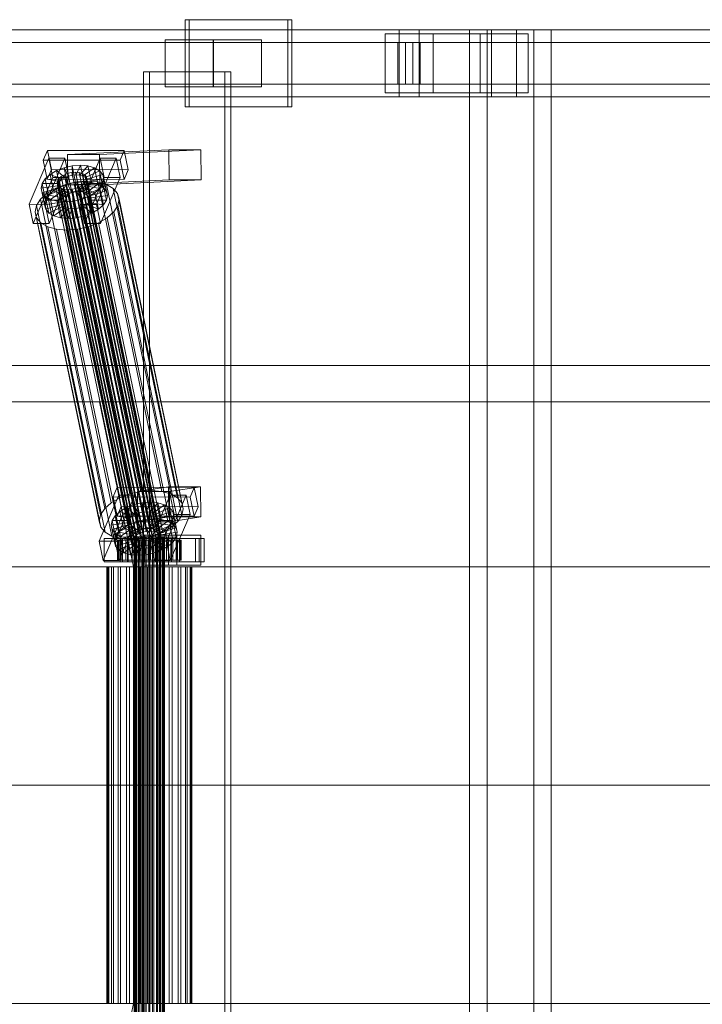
# Model space of a CAD drawing. Header units: millimetres. Extents: x -3490 to 61924, y -72580 to 6847.
# Tile 514 of 656: x 19113 to 19520, y -18130 to -17544. Entities that reach past the tile are written whole.
import ezdxf

# ---------------------------------------------------------------- set-up
doc = ezdxf.new("R2010")
doc.units = ezdxf.units.MM
doc.layers.add('superior_C02', color=7, linetype='Continuous', lineweight=0)

msp = doc.modelspace()

# ---------------------------------------------------------------- linework, layer by layer
at = {"layer": 'superior_C02'}
for p, q in [((19272.888, -17544), (19211.797, -17544)), ((19211.797, -17544), (19211.797, -17596)), ((19214.181, -17544), (19211.797, -17544)), ((19214.181, -17596), (19214.181, -17544)), ((19214.181, -17544), (19275.272, -17544)), ((19272.888, -17596), (19272.888, -17544)), ((19272.888, -17544), (19275.272, -17544)), ((19275.272, -17544), (19275.272, -17596)), ((19339.287, -17550), (18193.828, -17550)), ((18205.75, -17550), (19351.209, -17550)), ((19394.427, -17550), (18248.967, -17550)), ((18263.87, -17550), (19409.329, -17550)), ((19359.567, -17552.5), (19330.93, -17552.5)), ((19330.93, -17552.5), (19330.93, -17587.5)), ((19387.56, -17552.5), (19330.93, -17552.5)), ((19339.287, -17550), (19339.287, -17590)), ((19351.209, -17550), (19339.287, -17550)), ((20484.747, -17550), (19339.287, -17550)), ((19351.209, -17590), (19351.209, -17550)), ((19351.209, -17550), (20496.669, -17550)), ((19359.567, -17587.5), (19359.567, -17552.5)), ((19359.567, -17552.5), (19416.196, -17552.5)), ((19419.479, -17550), (19381.297, -17550)), ((19381.297, -17550), (19381.297, -18450)), ((19391.729, -17550), (19381.297, -17550)), ((19387.56, -17587.5), (19387.56, -17552.5)), ((19387.56, -17552.5), (19416.196, -17552.5)), ((19391.729, -18450), (19391.729, -17550)), ((19391.729, -17550), (19429.911, -17550)), ((19394.427, -17550), (19394.427, -17590)), ((19409.329, -17550), (19394.427, -17550)), ((20539.887, -17550), (19394.427, -17550)), ((19409.329, -17590), (19409.329, -17550)), ((19409.329, -17550), (20554.789, -17550)), ((19416.196, -17552.5), (19416.196, -17587.5)), ((19419.479, -18450), (19419.479, -17550)), ((19419.479, -17550), (19429.911, -17550)), ((19429.911, -17550), (19429.911, -18450)), ((19338.593, -17557.5), (18249.764, -17557.5)), ((18263.073, -17557.5), (19351.903, -17557.5)), ((19228.481, -17556), (19199.844, -17556)), ((19199.844, -17556), (19199.844, -17584)), ((19228.62, -17556), (19199.844, -17556)), ((19228.481, -17584), (19228.481, -17556)), ((19228.481, -17556), (19257.256, -17556)), ((19228.62, -17584), (19228.62, -17556)), ((19228.62, -17556), (19257.256, -17556)), ((19257.256, -17556), (19257.256, -17584)), ((19338.593, -17557.5), (19338.593, -17582.5)), ((19351.903, -17557.5), (19338.593, -17557.5)), ((19343.072, -17557.5), (19347.425, -17557.5)), ((19343.072, -17582.5), (19343.072, -17557.5)), ((20545.161, -17557.5), (19343.072, -17557.5)), ((19347.425, -17557.5), (19347.425, -17582.5)), ((19347.425, -17557.5), (20549.514, -17557.5)), ((19351.903, -17582.5), (19351.903, -17557.5)), ((19235.427, -17575), (19186.936, -17575)), ((19186.936, -17575), (19186.936, -18425)), ((19190.513, -17575), (19186.936, -17575)), ((19190.513, -18425), (19190.513, -17575)), ((19190.513, -17575), (19239.004, -17575)), ((19235.427, -18425), (19235.427, -17575)), ((19235.427, -17575), (19239.004, -17575)), ((19239.004, -17575), (19239.004, -18425)), ((18249.764, -17582.5), (19338.593, -17582.5)), ((18263.073, -17582.5), (19351.903, -17582.5)), ((19338.593, -17582.5), (19351.903, -17582.5)), ((19347.425, -17582.5), (19343.072, -17582.5)), ((19343.072, -17582.5), (20545.161, -17582.5)), ((19347.425, -17582.5), (20549.514, -17582.5)), ((19199.844, -17584), (19228.481, -17584)), ((19199.844, -17584), (19228.62, -17584)), ((19257.256, -17584), (19228.481, -17584)), ((19257.256, -17584), (19228.62, -17584)), ((19330.93, -17587.5), (19359.567, -17587.5)), ((19387.56, -17587.5), (19330.93, -17587.5)), ((19416.196, -17587.5), (19359.567, -17587.5)), ((19416.196, -17587.5), (19387.56, -17587.5)), ((18193.828, -17590), (19339.287, -17590)), ((18205.75, -17590), (19351.209, -17590)), ((18248.967, -17590), (19394.427, -17590)), ((18263.87, -17590), (19409.329, -17590)), ((19339.287, -17590), (19351.209, -17590)), ((19339.287, -17590), (20484.747, -17590)), ((19351.209, -17590), (20496.669, -17590)), ((19394.427, -17590), (19409.329, -17590)), ((19394.427, -17590), (20539.887, -17590)), ((19409.329, -17590), (20554.789, -17590)), ((19211.797, -17596), (19272.888, -17596)), ((19211.797, -17596), (19214.181, -17596)), ((19275.272, -17596), (19214.181, -17596)), ((19275.272, -17596), (19272.888, -17596)), ((19129.658, -17621.857), (19127.21, -17627.592)), ((19132.039, -17633.325), (19129.658, -17621.857)), ((19129.658, -17621.857), (19175.477, -17621.914)), ((19202.119, -17621.488), (19141.726, -17624.356)), ((19160.817, -17624.356), (19221.21, -17621.488)), ((19173.029, -17627.65), (19175.477, -17621.914)), ((19175.477, -17621.914), (19177.857, -17633.382)), ((19202.195, -17639.486), (19202.119, -17621.488)), ((19202.119, -17621.488), (19221.21, -17621.488)), ((19221.21, -17621.488), (19221.286, -17639.486)), ((19130.564, -17626.449), (19118.813, -17653.98)), ((19173.029, -17627.65), (19127.21, -17627.592)), ((19127.21, -17627.592), (19129.591, -17639.061)), ((19128.359, -17653.992), (19140.109, -17626.461)), ((19132.944, -17637.917), (19130.564, -17626.449)), ((19130.564, -17626.449), (19140.109, -17626.461)), ((19140.109, -17626.461), (19142.489, -17637.929)), ((19160.817, -17624.356), (19141.726, -17624.356)), ((19141.726, -17624.356), (19141.802, -17642.354)), ((19161.109, -17626.487), (19149.359, -17654.019)), ((19158.904, -17654.031), (19170.655, -17626.499)), ((19160.893, -17642.354), (19160.817, -17624.356)), ((19163.489, -17637.955), (19161.109, -17626.487)), ((19161.109, -17626.487), (19170.655, -17626.499)), ((19170.655, -17626.499), (19173.035, -17637.967)), ((19175.409, -17639.118), (19173.029, -17627.65)), ((19129.591, -17639.061), (19132.039, -17633.325)), ((19131.278, -17636.164), (19135.124, -17633.91)), ((19177.857, -17633.382), (19132.039, -17633.325)), ((19135.124, -17633.91), (19139.619, -17632.183)), ((19135.124, -17633.91), (19140.142, -17637.975)), ((19137.164, -17643.74), (19135.124, -17633.91)), ((19139.619, -17632.183), (19144.458, -17631.1)), ((19139.619, -17632.183), (19142.272, -17637.157)), ((19141.659, -17642.013), (19139.619, -17632.183)), ((19139.802, -17636.336), (19141.932, -17635.518)), ((19141.932, -17635.518), (19144.224, -17635.005)), ((19186.307, -17849.317), (19141.932, -17635.518)), ((19144.224, -17635.005), (19146.522, -17634.832)), ((19188.599, -17848.804), (19144.224, -17635.005)), ((19144.458, -17631.1), (19149.31, -17630.735)), ((19144.458, -17631.1), (19144.564, -17636.643)), ((19146.498, -17640.93), (19144.458, -17631.1)), ((19146.522, -17634.832), (19148.671, -17635.011)), ((19190.898, -17848.631), (19146.522, -17634.832)), ((19149.31, -17630.735), (19146.862, -17636.47)), ((19148.671, -17635.011), (19150.523, -17635.529)), ((19193.046, -17848.809), (19148.671, -17635.011)), ((19153.846, -17631.112), (19149.011, -17636.649)), ((19151.351, -17640.564), (19149.31, -17630.735)), ((19149.31, -17630.735), (19153.846, -17631.112)), ((19150.523, -17635.529), (19151.952, -17636.352)), ((19194.898, -17849.328), (19150.523, -17635.529)), ((19157.755, -17632.206), (19150.863, -17637.167)), ((19160.772, -17633.943), (19152.292, -17637.99)), ((19155.886, -17640.942), (19153.846, -17631.112)), ((19153.846, -17631.112), (19157.755, -17632.206)), ((19159.796, -17642.036), (19157.755, -17632.206)), ((19157.755, -17632.206), (19160.772, -17633.943)), ((19162.813, -17643.772), (19160.772, -17633.943)), ((19160.772, -17633.943), (19162.691, -17636.203)), ((19177.857, -17633.382), (19175.409, -17639.118)), ((19121.193, -17665.449), (19132.944, -17637.917)), ((19125.937, -17644.431), (19126.523, -17641.61)), ((19126.523, -17641.61), (19128.344, -17638.79)), ((19126.523, -17641.61), (19136.068, -17641.622)), ((19128.563, -17651.44), (19126.523, -17641.61)), ((19128.344, -17638.79), (19131.278, -17636.164)), ((19128.344, -17638.79), (19136.931, -17640.286)), ((19130.385, -17648.62), (19128.344, -17638.79)), ((19129.591, -17639.061), (19175.409, -17639.118)), ((19142.489, -17637.929), (19130.739, -17665.461)), ((19131.278, -17636.164), (19138.321, -17639.042)), ((19133.318, -17645.994), (19131.278, -17636.164)), ((19142.489, -17637.929), (19132.944, -17637.917)), ((19135.451, -17641.32), (19135.728, -17639.983)), ((19135.777, -17642.566), (19135.451, -17641.32)), ((19179.826, -17855.119), (19135.451, -17641.32)), ((19135.728, -17639.983), (19136.591, -17638.648)), ((19180.104, -17853.782), (19135.728, -17639.983)), ((19136.068, -17641.622), (19135.791, -17642.958)), ((19136.931, -17640.286), (19136.068, -17641.622)), ((19136.068, -17641.622), (19138.108, -17651.452)), ((19136.591, -17638.648), (19137.981, -17637.404)), ((19180.967, -17852.446), (19136.591, -17638.648)), ((19138.321, -17639.042), (19136.931, -17640.286)), ((19136.931, -17640.286), (19138.971, -17650.116)), ((19137.981, -17637.404), (19139.802, -17636.336)), ((19182.356, -17851.202), (19137.981, -17637.404)), ((19140.142, -17637.975), (19138.321, -17639.042)), ((19138.321, -17639.042), (19140.361, -17648.872)), ((19184.178, -17850.135), (19139.802, -17636.336)), ((19142.272, -17637.157), (19140.142, -17637.975)), ((19140.142, -17637.975), (19142.183, -17647.804)), ((19140.642, -17642.107), (19147.11, -17640.659)), ((19146.498, -17640.93), (19141.659, -17642.013)), ((19202.195, -17639.486), (19141.802, -17642.354)), ((19144.564, -17636.643), (19142.272, -17637.157)), ((19142.272, -17637.157), (19144.312, -17646.986)), ((19146.862, -17636.47), (19144.564, -17636.643)), ((19144.564, -17636.643), (19146.604, -17646.473)), ((19151.351, -17640.564), (19146.498, -17640.93)), ((19146.604, -17646.473), (19146.498, -17640.93)), ((19146.862, -17636.47), (19148.903, -17646.3)), ((19149.011, -17636.649), (19146.862, -17636.47)), ((19147.11, -17640.659), (19153.597, -17640.17)), ((19185.365, -17824.968), (19147.11, -17640.659)), ((19148.903, -17646.3), (19151.351, -17640.564)), ((19149.011, -17636.649), (19151.051, -17646.479)), ((19150.863, -17637.167), (19149.011, -17636.649)), ((19152.047, -17641.341), (19150.657, -17642.585)), ((19150.863, -17637.167), (19152.903, -17646.997)), ((19152.292, -17637.99), (19150.863, -17637.167)), ((19151.051, -17646.479), (19155.886, -17640.942)), ((19155.886, -17640.942), (19151.351, -17640.564)), ((19151.739, -17665.487), (19163.489, -17637.955)), ((19151.952, -17636.352), (19152.861, -17637.422)), ((19196.327, -17850.15), (19151.952, -17636.352)), ((19152.91, -17640.005), (19152.047, -17641.341)), ((19196.422, -17855.139), (19152.047, -17641.341)), ((19152.292, -17637.99), (19154.332, -17647.82)), ((19153.201, -17639.061), (19152.292, -17637.99)), ((19152.387, -17642.979), (19153.25, -17641.643)), ((19152.861, -17637.422), (19153.187, -17638.668)), ((19197.236, -17851.221), (19152.861, -17637.422)), ((19153.187, -17638.668), (19152.91, -17640.005)), ((19152.91, -17640.005), (19197.285, -17853.804)), ((19197.563, -17852.467), (19153.187, -17638.668)), ((19162.691, -17636.203), (19153.201, -17639.061)), ((19153.201, -17639.061), (19155.241, -17648.891)), ((19153.528, -17640.307), (19153.201, -17639.061)), ((19153.25, -17641.643), (19153.528, -17640.307)), ((19153.25, -17641.643), (19162.795, -17641.655)), ((19155.29, -17651.473), (19153.25, -17641.643)), ((19163.381, -17638.834), (19153.528, -17640.307)), ((19153.528, -17640.307), (19155.568, -17650.137)), ((19153.597, -17640.17), (19159.661, -17640.674)), ((19191.852, -17824.479), (19153.597, -17640.17)), ((19159.796, -17642.036), (19155.886, -17640.942)), ((19159.661, -17640.674), (19164.887, -17642.137)), ((19197.915, -17824.984), (19159.661, -17640.674)), ((19221.286, -17639.486), (19160.893, -17642.354)), ((19162.795, -17641.655), (19160.974, -17644.475)), ((19173.035, -17637.967), (19161.284, -17665.499)), ((19164.732, -17646.033), (19162.691, -17636.203)), ((19162.691, -17636.203), (19163.381, -17638.834)), ((19163.381, -17638.834), (19162.795, -17641.655)), ((19162.795, -17641.655), (19164.836, -17651.485)), ((19165.422, -17648.664), (19163.381, -17638.834)), ((19173.035, -17637.967), (19163.489, -17637.955)), ((19221.286, -17639.486), (19202.195, -17639.486)), ((19125.569, -17650.939), (19129.491, -17647.428)), ((19125.937, -17644.431), (19135.791, -17642.958)), ((19126.627, -17647.062), (19125.937, -17644.431)), ((19127.977, -17654.261), (19125.937, -17644.431)), ((19126.627, -17647.062), (19136.117, -17644.204)), ((19128.546, -17649.322), (19126.627, -17647.062)), ((19128.667, -17656.892), (19126.627, -17647.062)), ((19128.546, -17649.322), (19137.026, -17645.275)), ((19129.491, -17647.428), (19134.632, -17644.416)), ((19167.746, -17831.737), (19129.491, -17647.428)), ((19133.318, -17645.994), (19130.385, -17648.62)), ((19131.563, -17651.059), (19138.456, -17646.098)), ((19137.164, -17643.74), (19133.318, -17645.994)), ((19140.361, -17648.872), (19133.318, -17645.994)), ((19134.632, -17644.416), (19140.642, -17642.107)), ((19172.887, -17828.725), (19134.632, -17644.416)), ((19135.472, -17652.153), (19140.307, -17646.616)), ((19136.686, -17643.637), (19135.777, -17642.566)), ((19180.153, -17856.365), (19135.777, -17642.566)), ((19135.791, -17642.958), (19136.117, -17644.204)), ((19135.791, -17642.958), (19137.831, -17652.788)), ((19136.117, -17644.204), (19137.026, -17645.275)), ((19136.117, -17644.204), (19138.158, -17654.034)), ((19138.115, -17644.459), (19136.686, -17643.637)), ((19181.062, -17857.435), (19136.686, -17643.637)), ((19137.026, -17645.275), (19138.456, -17646.098)), ((19137.026, -17645.275), (19139.067, -17655.105)), ((19141.659, -17642.013), (19137.164, -17643.74)), ((19142.183, -17647.804), (19137.164, -17643.74)), ((19139.967, -17644.978), (19138.115, -17644.459)), ((19182.491, -17858.258), (19138.115, -17644.459)), ((19138.456, -17646.098), (19140.307, -17646.616)), ((19138.456, -17646.098), (19140.496, -17655.927)), ((19142.116, -17645.156), (19139.967, -17644.978)), ((19184.343, -17858.776), (19139.967, -17644.978)), ((19140.008, -17652.53), (19142.456, -17646.795)), ((19140.307, -17646.616), (19142.456, -17646.795)), ((19140.307, -17646.616), (19142.348, -17656.446)), ((19178.896, -17826.416), (19140.642, -17642.107)), ((19144.312, -17646.986), (19141.659, -17642.013)), ((19141.802, -17642.354), (19160.893, -17642.354)), ((19144.414, -17644.983), (19142.116, -17645.156)), ((19186.491, -17858.955), (19142.116, -17645.156)), ((19142.183, -17647.804), (19144.312, -17646.986)), ((19142.456, -17646.795), (19144.754, -17646.622)), ((19142.456, -17646.795), (19144.496, -17656.624)), ((19144.312, -17646.986), (19146.604, -17646.473)), ((19146.706, -17644.47), (19144.414, -17644.983)), ((19188.79, -17858.782), (19144.414, -17644.983)), ((19144.754, -17646.622), (19147.046, -17646.108)), ((19144.86, -17652.165), (19144.754, -17646.622)), ((19144.754, -17646.622), (19146.795, -17656.451)), ((19146.604, -17646.473), (19148.903, -17646.3)), ((19148.836, -17643.652), (19146.706, -17644.47)), ((19191.082, -17858.269), (19146.706, -17644.47)), ((19147.046, -17646.108), (19149.176, -17645.29)), ((19149.699, -17651.082), (19147.046, -17646.108)), ((19147.046, -17646.108), (19149.087, -17655.938)), ((19150.657, -17642.585), (19148.836, -17643.652)), ((19193.211, -17857.451), (19148.836, -17643.652)), ((19148.903, -17646.3), (19151.051, -17646.479)), ((19149.176, -17645.29), (19150.997, -17644.223)), ((19154.195, -17649.355), (19149.176, -17645.29)), ((19149.176, -17645.29), (19151.216, -17655.12)), ((19195.033, -17856.383), (19150.657, -17642.585)), ((19150.997, -17644.223), (19152.387, -17642.979)), ((19158.04, -17647.101), (19150.997, -17644.223)), ((19150.997, -17644.223), (19153.038, -17654.053)), ((19151.051, -17646.479), (19152.903, -17646.997)), ((19160.974, -17644.475), (19152.387, -17642.979)), ((19152.387, -17642.979), (19154.427, -17652.809)), ((19152.903, -17646.997), (19159.796, -17642.036)), ((19152.903, -17646.997), (19154.332, -17647.82)), ((19158.04, -17647.101), (19154.195, -17649.355)), ((19154.332, -17647.82), (19162.813, -17643.772)), ((19155.241, -17648.891), (19164.732, -17646.033)), ((19160.974, -17644.475), (19158.04, -17647.101)), ((19160.08, -17656.931), (19158.04, -17647.101)), ((19162.813, -17643.772), (19159.796, -17642.036)), ((19163.014, -17654.305), (19160.974, -17644.475)), ((19164.732, -17646.033), (19162.813, -17643.772)), ((19165.422, -17648.664), (19164.732, -17646.033)), ((19164.887, -17642.137), (19168.92, -17644.459)), ((19203.142, -17826.446), (19164.887, -17642.137)), ((19168.92, -17644.459), (19171.486, -17647.481)), ((19207.175, -17828.768), (19168.92, -17644.459)), ((19171.486, -17647.481), (19172.408, -17650.998)), ((19209.74, -17831.79), (19171.486, -17647.481)), ((19123.134, -17654.709), (19125.569, -17650.939)), ((19163.824, -17835.248), (19125.569, -17650.939)), ((19128.563, -17651.44), (19127.977, -17654.261)), ((19137.831, -17652.788), (19127.977, -17654.261)), ((19131.563, -17651.059), (19128.546, -17649.322)), ((19130.586, -17659.152), (19128.546, -17649.322)), ((19130.385, -17648.62), (19128.563, -17651.44)), ((19138.108, -17651.452), (19128.563, -17651.44)), ((19138.971, -17650.116), (19130.385, -17648.62)), ((19135.472, -17652.153), (19131.563, -17651.059)), ((19133.603, -17660.889), (19131.563, -17651.059)), ((19140.008, -17652.53), (19135.472, -17652.153)), ((19137.512, -17661.983), (19135.472, -17652.153)), ((19137.831, -17652.788), (19138.108, -17651.452)), ((19138.158, -17654.034), (19137.831, -17652.788)), ((19138.108, -17651.452), (19138.971, -17650.116)), ((19138.971, -17650.116), (19140.361, -17648.872)), ((19144.86, -17652.165), (19140.008, -17652.53)), ((19142.048, -17662.36), (19140.008, -17652.53)), ((19140.361, -17648.872), (19142.183, -17647.804)), ((19149.699, -17651.082), (19144.86, -17652.165)), ((19146.901, -17661.995), (19144.86, -17652.165)), ((19154.195, -17649.355), (19149.699, -17651.082)), ((19151.739, -17660.912), (19149.699, -17651.082)), ((19154.427, -17652.809), (19153.038, -17654.053)), ((19156.235, -17659.184), (19154.195, -17649.355)), ((19154.332, -17647.82), (19155.241, -17648.891)), ((19155.29, -17651.473), (19154.427, -17652.809)), ((19154.427, -17652.809), (19163.014, -17654.305)), ((19155.241, -17648.891), (19155.568, -17650.137)), ((19155.568, -17650.137), (19155.29, -17651.473)), ((19164.836, -17651.485), (19155.29, -17651.473)), ((19155.568, -17650.137), (19165.422, -17648.664)), ((19163.014, -17654.305), (19164.836, -17651.485)), ((19164.836, -17651.485), (19165.422, -17648.664)), ((19172.408, -17650.998), (19171.625, -17654.769)), ((19210.663, -17835.307), (19172.408, -17650.998)), ((19128.359, -17653.992), (19118.813, -17653.98)), ((19118.813, -17653.98), (19121.193, -17665.449)), ((19122.351, -17658.48), (19123.134, -17654.709)), ((19123.273, -17661.997), (19122.351, -17658.48)), ((19160.605, -17842.789), (19122.351, -17658.48)), ((19161.389, -17839.018), (19123.134, -17654.709)), ((19127.977, -17654.261), (19128.667, -17656.892)), ((19130.739, -17665.461), (19128.359, -17653.992)), ((19138.158, -17654.034), (19128.667, -17656.892)), ((19128.667, -17656.892), (19130.586, -17659.152)), ((19139.067, -17655.105), (19130.586, -17659.152)), ((19130.586, -17659.152), (19133.603, -17660.889)), ((19140.496, -17655.927), (19133.603, -17660.889)), ((19142.348, -17656.446), (19137.512, -17661.983)), ((19139.067, -17655.105), (19138.158, -17654.034)), ((19140.496, -17655.927), (19139.067, -17655.105)), ((19142.348, -17656.446), (19140.496, -17655.927)), ((19144.496, -17656.624), (19142.048, -17662.36)), ((19144.496, -17656.624), (19142.348, -17656.446)), ((19146.795, -17656.451), (19144.496, -17656.624)), ((19149.087, -17655.938), (19146.795, -17656.451)), ((19146.795, -17656.451), (19146.901, -17661.995)), ((19151.216, -17655.12), (19149.087, -17655.938)), ((19149.087, -17655.938), (19151.739, -17660.912)), ((19158.904, -17654.031), (19149.359, -17654.019)), ((19149.359, -17654.019), (19151.739, -17665.487)), ((19153.038, -17654.053), (19151.216, -17655.12)), ((19151.216, -17655.12), (19156.235, -17659.184)), ((19151.739, -17660.912), (19156.235, -17659.184)), ((19153.038, -17654.053), (19160.08, -17656.931)), ((19156.235, -17659.184), (19160.08, -17656.931)), ((19161.284, -17665.499), (19158.904, -17654.031)), ((19160.08, -17656.931), (19163.014, -17654.305)), ((19169.189, -17658.539), (19165.268, -17662.05)), ((19171.625, -17654.769), (19169.189, -17658.539)), ((19207.444, -17842.848), (19169.189, -17658.539)), ((19171.625, -17654.769), (19209.88, -17839.078)), ((19125.838, -17665.019), (19123.273, -17661.997)), ((19161.528, -17846.306), (19123.273, -17661.997)), ((19129.872, -17667.341), (19125.838, -17665.019)), ((19164.093, -17849.328), (19125.838, -17665.019)), ((19133.603, -17660.889), (19137.512, -17661.983)), ((19137.512, -17661.983), (19142.048, -17662.36)), ((19142.048, -17662.36), (19146.901, -17661.995)), ((19146.901, -17661.995), (19151.739, -17660.912)), ((19160.127, -17665.062), (19154.117, -17667.371)), ((19165.268, -17662.05), (19160.127, -17665.062)), ((19198.382, -17849.371), (19160.127, -17665.062)), ((19203.522, -17846.359), (19165.268, -17662.05)), ((19121.193, -17665.449), (19130.739, -17665.461)), ((19135.098, -17668.803), (19129.872, -17667.341)), ((19168.126, -17851.65), (19129.872, -17667.341)), ((19141.161, -17669.308), (19135.098, -17668.803)), ((19173.353, -17853.113), (19135.098, -17668.803)), ((19147.648, -17668.819), (19141.161, -17669.308)), ((19179.416, -17853.617), (19141.161, -17669.308)), ((19154.117, -17667.371), (19147.648, -17668.819)), ((19185.903, -17853.128), (19147.648, -17668.819)), ((19151.739, -17665.487), (19161.284, -17665.499)), ((19192.372, -17851.68), (19154.117, -17667.371)), ((15575.415, -17750), (24634.01, -17750)), ((24635.508, -17750), (15576.913, -17750)), ((18224.729, -17771.702), (19160.686, -17771.702)), ((19162.465, -17771.702), (18226.507, -17771.702)), ((19160.686, -17771.702), (19181.088, -17870)), ((19160.686, -17771.702), (19162.465, -17771.702)), ((19160.686, -17771.702), (20096.643, -17771.702)), ((19182.867, -17870), (19162.465, -17771.702)), ((20098.422, -17771.702), (19162.465, -17771.702)), ((19171.314, -17822.549), (19168.865, -17828.285)), ((19173.694, -17834.017), (19171.314, -17822.549)), ((19171.314, -17822.549), (19217.132, -17822.606)), ((19201.805, -17822.189), (19183.296, -17825.057)), ((19202.052, -17840.17), (19201.805, -17822.189)), ((19201.805, -17822.189), (19220.895, -17822.189)), ((19202.386, -17825.057), (19220.895, -17822.189)), ((19214.684, -17828.342), (19217.132, -17822.606)), ((19217.132, -17822.606), (19219.512, -17834.074)), ((19220.895, -17822.189), (19221.143, -17840.17)), ((19172.219, -17827.141), (19160.468, -17854.673)), ((19172.887, -17828.725), (19167.746, -17831.737)), ((19214.684, -17828.342), (19168.865, -17828.285)), ((19168.865, -17828.285), (19171.246, -17839.753)), ((19170.014, -17854.685), (19181.764, -17827.153)), ((19174.599, -17838.609), (19172.219, -17827.141)), ((19172.219, -17827.141), (19181.764, -17827.153)), ((19178.896, -17826.416), (19172.887, -17828.725)), ((19185.365, -17824.968), (19178.896, -17826.416)), ((19181.764, -17827.153), (19184.145, -17838.621)), ((19202.386, -17825.057), (19183.296, -17825.057)), ((19183.296, -17825.057), (19183.543, -17843.038)), ((19191.852, -17824.479), (19185.365, -17824.968)), ((19202.764, -17827.179), (19191.014, -17854.711)), ((19197.915, -17824.984), (19191.852, -17824.479)), ((19203.142, -17826.446), (19197.915, -17824.984)), ((19200.559, -17854.723), (19212.31, -17827.191)), ((19202.634, -17843.038), (19202.386, -17825.057)), ((19205.145, -17838.647), (19202.764, -17827.179)), ((19202.764, -17827.179), (19212.31, -17827.191)), ((19207.175, -17828.768), (19203.142, -17826.446)), ((19209.74, -17831.79), (19207.175, -17828.768)), ((19212.31, -17827.191), (19214.69, -17838.659)), ((19217.064, -17839.81), (19214.684, -17828.342)), ((19163.824, -17835.248), (19161.389, -17839.018)), ((19167.746, -17831.737), (19163.824, -17835.248)), ((19171.246, -17839.753), (19173.694, -17834.017)), ((19172.933, -17836.856), (19176.779, -17834.603)), ((19219.512, -17834.074), (19173.694, -17834.017)), ((19176.779, -17834.603), (19181.274, -17832.875)), ((19176.779, -17834.603), (19181.797, -17838.667)), ((19178.819, -17844.433), (19176.779, -17834.603)), ((19181.274, -17832.875), (19186.113, -17831.792)), ((19181.274, -17832.875), (19183.927, -17837.849)), ((19183.314, -17842.705), (19181.274, -17832.875)), ((19186.113, -17831.792), (19190.965, -17831.427)), ((19186.113, -17831.792), (19186.219, -17837.336)), ((19188.153, -17841.622), (19186.113, -17831.792)), ((19190.965, -17831.427), (19188.517, -17837.163)), ((19195.501, -17831.804), (19190.666, -17837.341)), ((19193.006, -17841.257), (19190.965, -17831.427)), ((19190.965, -17831.427), (19195.501, -17831.804)), ((19199.411, -17832.898), (19192.518, -17837.86)), ((19202.428, -17834.635), (19193.947, -17838.682)), ((19197.541, -17841.634), (19195.501, -17831.804)), ((19195.501, -17831.804), (19199.411, -17832.898)), ((19201.451, -17842.728), (19199.411, -17832.898)), ((19199.411, -17832.898), (19202.428, -17834.635)), ((19204.468, -17844.465), (19202.428, -17834.635)), ((19202.428, -17834.635), (19204.346, -17836.895)), ((19210.663, -17835.307), (19209.74, -17831.79)), ((19209.88, -17839.078), (19210.663, -17835.307)), ((19219.512, -17834.074), (19217.064, -17839.81)), ((19161.389, -17839.018), (19160.605, -17842.789)), ((19162.848, -17866.141), (19174.599, -17838.609)), ((19168.178, -17842.302), (19170, -17839.482)), ((19170, -17839.482), (19172.933, -17836.856)), ((19170, -17839.482), (19178.586, -17840.978)), ((19172.04, -17849.312), (19170, -17839.482)), ((19171.246, -17839.753), (19217.064, -17839.81)), ((19184.145, -17838.621), (19172.394, -17866.153)), ((19172.933, -17836.856), (19179.976, -17839.734)), ((19174.973, -17846.686), (19172.933, -17836.856)), ((19184.145, -17838.621), (19174.599, -17838.609)), ((19178.586, -17840.978), (19177.723, -17842.314)), ((19179.976, -17839.734), (19178.586, -17840.978)), ((19178.586, -17840.978), (19180.626, -17850.808)), ((19181.797, -17838.667), (19179.976, -17839.734)), ((19179.976, -17839.734), (19182.016, -17849.564)), ((19183.927, -17837.849), (19181.797, -17838.667)), ((19181.797, -17838.667), (19183.838, -17848.497)), ((19202.052, -17840.17), (19183.543, -17843.038)), ((19186.219, -17837.336), (19183.927, -17837.849)), ((19183.927, -17837.849), (19185.967, -17847.679)), ((19188.517, -17837.163), (19186.219, -17837.336)), ((19186.219, -17837.336), (19188.259, -17847.165)), ((19193.006, -17841.257), (19188.153, -17841.622)), ((19188.517, -17837.163), (19190.558, -17846.992)), ((19190.666, -17837.341), (19188.517, -17837.163)), ((19190.558, -17846.992), (19193.006, -17841.257)), ((19190.666, -17837.341), (19192.706, -17847.171)), ((19192.518, -17837.86), (19190.666, -17837.341)), ((19192.518, -17837.86), (19194.558, -17847.689)), ((19193.947, -17838.682), (19192.518, -17837.86)), ((19197.541, -17841.634), (19193.006, -17841.257)), ((19193.394, -17866.179), (19205.145, -17838.647)), ((19193.947, -17838.682), (19195.987, -17848.512)), ((19194.856, -17839.753), (19193.947, -17838.682)), ((19204.346, -17836.895), (19194.856, -17839.753)), ((19194.856, -17839.753), (19196.896, -17849.583)), ((19195.183, -17840.999), (19194.856, -17839.753)), ((19194.905, -17842.335), (19195.183, -17840.999)), ((19205.036, -17839.526), (19195.183, -17840.999)), ((19195.183, -17840.999), (19197.223, -17850.829)), ((19221.143, -17840.17), (19202.052, -17840.17)), ((19221.143, -17840.17), (19202.634, -17843.038)), ((19214.69, -17838.659), (19202.94, -17866.191)), ((19206.387, -17846.725), (19204.346, -17836.895)), ((19204.346, -17836.895), (19205.036, -17839.526)), ((19205.036, -17839.526), (19204.451, -17842.347)), ((19207.077, -17849.356), (19205.036, -17839.526)), ((19214.69, -17838.659), (19205.145, -17838.647)), ((19207.444, -17842.848), (19209.88, -17839.078)), ((19160.605, -17842.789), (19161.528, -17846.306)), ((19161.528, -17846.306), (19164.093, -17849.328)), ((19167.592, -17845.123), (19168.178, -17842.302)), ((19167.592, -17845.123), (19177.446, -17843.65)), ((19168.282, -17847.754), (19167.592, -17845.123)), ((19169.632, -17854.953), (19167.592, -17845.123)), ((19168.178, -17842.302), (19177.723, -17842.314)), ((19170.218, -17852.132), (19168.178, -17842.302)), ((19168.282, -17847.754), (19177.773, -17844.897)), ((19170.201, -17850.015), (19178.682, -17845.967)), ((19174.973, -17846.686), (19172.04, -17849.312)), ((19173.218, -17851.751), (19180.111, -17846.79)), ((19178.819, -17844.433), (19174.973, -17846.686)), ((19182.016, -17849.564), (19174.973, -17846.686)), ((19177.723, -17842.314), (19177.446, -17843.65)), ((19177.446, -17843.65), (19177.773, -17844.897)), ((19177.446, -17843.65), (19179.486, -17853.48)), ((19177.723, -17842.314), (19179.764, -17852.144)), ((19177.773, -17844.897), (19178.682, -17845.967)), ((19177.773, -17844.897), (19179.813, -17854.726)), ((19178.682, -17845.967), (19180.111, -17846.79)), ((19178.682, -17845.967), (19180.722, -17855.797)), ((19183.314, -17842.705), (19178.819, -17844.433)), ((19183.838, -17848.497), (19178.819, -17844.433)), ((19180.111, -17846.79), (19181.963, -17847.308)), ((19180.111, -17846.79), (19182.151, -17856.62)), ((19188.153, -17841.622), (19183.314, -17842.705)), ((19185.967, -17847.679), (19183.314, -17842.705)), ((19183.543, -17843.038), (19202.634, -17843.038)), ((19185.967, -17847.679), (19188.259, -17847.165)), ((19186.41, -17847.314), (19188.702, -17846.801)), ((19188.259, -17847.165), (19188.153, -17841.622)), ((19188.259, -17847.165), (19190.558, -17846.992)), ((19188.702, -17846.801), (19190.831, -17845.983)), ((19191.354, -17851.774), (19188.702, -17846.801)), ((19188.702, -17846.801), (19190.742, -17856.631)), ((19190.558, -17846.992), (19192.706, -17847.171)), ((19190.831, -17845.983), (19192.653, -17844.915)), ((19195.85, -17850.047), (19190.831, -17845.983)), ((19190.831, -17845.983), (19192.871, -17855.812)), ((19192.653, -17844.915), (19194.042, -17843.671)), ((19199.695, -17847.793), (19192.653, -17844.915)), ((19192.653, -17844.915), (19194.693, -17854.745)), ((19192.706, -17847.171), (19197.541, -17841.634)), ((19192.706, -17847.171), (19194.558, -17847.689)), ((19194.042, -17843.671), (19194.905, -17842.335)), ((19202.629, -17845.167), (19194.042, -17843.671)), ((19194.042, -17843.671), (19196.082, -17853.501)), ((19194.558, -17847.689), (19201.451, -17842.728)), ((19194.905, -17842.335), (19204.451, -17842.347)), ((19196.945, -17852.165), (19194.905, -17842.335)), ((19195.987, -17848.512), (19204.468, -17844.465)), ((19196.896, -17849.583), (19206.387, -17846.725)), ((19201.451, -17842.728), (19197.541, -17841.634)), ((19198.382, -17849.371), (19203.522, -17846.359)), ((19202.629, -17845.167), (19199.695, -17847.793)), ((19204.468, -17844.465), (19201.451, -17842.728)), ((19204.451, -17842.347), (19202.629, -17845.167)), ((19204.669, -17854.997), (19202.629, -17845.167)), ((19203.522, -17846.359), (19207.444, -17842.848)), ((19204.451, -17842.347), (19206.491, -17852.177)), ((19206.387, -17846.725), (19204.468, -17844.465)), ((19207.077, -17849.356), (19206.387, -17846.725)), ((19173.082, -17853), (19163.537, -17853)), ((19163.537, -17853), (19163.537, -17867)), ((19177.843, -17853), (19163.537, -17853)), ((19164.093, -17849.328), (19168.126, -17851.65)), ((19168.126, -17851.65), (19173.353, -17853.113)), ((19170.201, -17850.015), (19168.282, -17847.754)), ((19170.322, -17857.584), (19168.282, -17847.754)), ((19170.218, -17852.132), (19169.632, -17854.953)), ((19173.218, -17851.751), (19170.201, -17850.015)), ((19172.241, -17859.844), (19170.201, -17850.015)), ((19172.04, -17849.312), (19170.218, -17852.132)), ((19179.764, -17852.144), (19170.218, -17852.132)), ((19180.626, -17850.808), (19172.04, -17849.312)), ((19173.082, -17867), (19173.082, -17853)), ((19173.082, -17853), (19187.389, -17853)), ((19177.127, -17852.845), (19173.218, -17851.751)), ((19175.258, -17861.581), (19173.218, -17851.751)), ((19220.202, -17853), (19174.384, -17853)), ((19174.384, -17853), (19174.384, -17867)), ((19177.364, -17853), (19174.384, -17853)), ((19177.127, -17852.845), (19181.963, -17847.308)), ((19181.663, -17853.223), (19177.127, -17852.845)), ((19179.168, -17862.675), (19177.127, -17852.845)), ((19177.364, -17867), (19177.364, -17853)), ((19177.364, -17853), (19223.182, -17853)), ((19177.843, -17867), (19177.843, -17853)), ((19177.843, -17853), (19187.389, -17853)), ((19179.486, -17853.48), (19179.764, -17852.144)), ((19179.764, -17852.144), (19180.626, -17850.808)), ((19180.967, -17852.446), (19180.104, -17853.782)), ((19180.626, -17850.808), (19182.016, -17849.564)), ((19182.356, -17851.202), (19180.967, -17852.446)), ((19181.656, -17852), (19181.445, -17852)), ((19181.445, -17852), (19181.847, -17852)), ((19181.445, -18148), (19181.445, -17852)), ((19182.466, -17852), (19181.656, -17852)), ((19181.656, -18148), (19181.656, -17852)), ((19181.663, -17853.223), (19184.111, -17847.487)), ((19186.515, -17852.857), (19181.663, -17853.223)), ((19181.847, -17852), (19182.834, -17852)), ((19181.847, -18148), (19181.847, -17852)), ((19181.963, -17847.308), (19184.111, -17847.487)), ((19181.963, -17847.308), (19184.003, -17857.138)), ((19182.016, -17849.564), (19183.838, -17848.497)), ((19184.178, -17850.135), (19182.356, -17851.202)), ((19183.819, -17852), (19182.466, -17852)), ((19182.466, -18148), (19182.466, -17852)), ((19182.834, -17852), (19184.339, -17852)), ((19182.834, -18148), (19182.834, -17852)), ((19185.623, -17852), (19183.819, -17852)), ((19183.819, -18148), (19183.819, -17852)), ((19183.838, -17848.497), (19185.967, -17847.679)), ((19184.111, -17847.487), (19186.41, -17847.314)), ((19184.111, -17847.487), (19186.151, -17857.317)), ((19186.307, -17849.317), (19184.178, -17850.135)), ((19184.339, -17852), (19186.26, -17852)), ((19184.339, -18148), (19184.339, -17852)), ((19187.755, -17852), (19185.623, -17852)), ((19185.623, -18148), (19185.623, -17852)), ((19185.903, -17853.128), (19192.372, -17851.68)), ((19186.26, -17852), (19188.465, -17852)), ((19186.26, -18148), (19186.26, -17852)), ((19188.599, -17848.804), (19186.307, -17849.317)), ((19186.515, -17852.857), (19186.41, -17847.314)), ((19186.41, -17847.314), (19188.45, -17857.144)), ((19191.354, -17851.774), (19186.515, -17852.857)), ((19188.556, -17862.687), (19186.515, -17852.857)), ((19187.389, -17853), (19187.389, -17867)), ((19206.838, -17851), (19187.747, -17851)), ((19187.747, -17851), (19187.747, -17869)), ((19201.934, -17851), (19187.747, -17851)), ((19190.07, -17852), (19187.755, -17852)), ((19187.755, -18148), (19187.755, -17852)), ((19188.465, -17852), (19190.805, -17852)), ((19188.465, -18148), (19188.465, -17852)), ((19190.898, -17848.631), (19188.599, -17848.804)), ((19192.41, -17852), (19190.07, -17852)), ((19190.07, -18148), (19190.07, -17852)), ((19190.805, -17852), (19193.12, -17852)), ((19190.805, -18148), (19190.805, -17852)), ((19193.046, -17848.809), (19190.898, -17848.631)), ((19195.85, -17850.047), (19191.354, -17851.774)), ((19193.395, -17861.604), (19191.354, -17851.774)), ((19192.372, -17851.68), (19198.382, -17849.371)), ((19194.615, -17852), (19192.41, -17852)), ((19192.41, -18148), (19192.41, -17852)), ((19194.898, -17849.328), (19193.046, -17848.809)), ((19193.12, -17852), (19195.252, -17852)), ((19193.12, -18148), (19193.12, -17852)), ((19203.628, -17853), (19194.082, -17853)), ((19194.082, -17853), (19194.082, -17867)), ((19208.389, -17853), (19194.082, -17853)), ((19194.558, -17847.689), (19195.987, -17848.512)), ((19196.536, -17852), (19194.615, -17852)), ((19194.615, -18148), (19194.615, -17852)), ((19196.327, -17850.15), (19194.898, -17849.328)), ((19195.252, -17852), (19197.056, -17852)), ((19195.252, -18148), (19195.252, -17852)), ((19199.695, -17847.793), (19195.85, -17850.047)), ((19197.89, -17859.877), (19195.85, -17850.047)), ((19195.987, -17848.512), (19196.896, -17849.583)), ((19196.945, -17852.165), (19196.082, -17853.501)), ((19197.236, -17851.221), (19196.327, -17850.15)), ((19198.041, -17852), (19196.536, -17852)), ((19196.536, -18148), (19196.536, -17852)), ((19196.896, -17849.583), (19197.223, -17850.829)), ((19197.223, -17850.829), (19196.945, -17852.165)), ((19206.491, -17852.177), (19196.945, -17852.165)), ((19197.056, -17852), (19198.409, -17852)), ((19197.056, -18148), (19197.056, -17852)), ((19197.223, -17850.829), (19207.077, -17849.356)), ((19197.563, -17852.467), (19197.236, -17851.221)), ((19197.285, -17853.804), (19197.563, -17852.467)), ((19199.029, -17852), (19198.041, -17852)), ((19198.041, -18148), (19198.041, -17852)), ((19198.409, -17852), (19199.219, -17852)), ((19198.409, -18148), (19198.409, -17852)), ((19199.43, -17852), (19199.029, -17852)), ((19199.029, -17852), (19199.029, -18148)), ((19199.219, -17852), (19199.43, -17852)), ((19199.219, -18148), (19199.219, -17852)), ((19199.43, -18148), (19199.43, -17852)), ((19201.735, -17857.623), (19199.695, -17847.793)), ((19201.934, -17869), (19201.934, -17851)), ((19201.934, -17851), (19221.025, -17851)), ((19203.628, -17867), (19203.628, -17853)), ((19203.628, -17853), (19217.934, -17853)), ((19204.669, -17854.997), (19206.491, -17852.177)), ((19206.491, -17852.177), (19207.077, -17849.356)), ((19206.838, -17869), (19206.838, -17851)), ((19206.838, -17851), (19221.025, -17851)), ((19208.389, -17867), (19208.389, -17853)), ((19208.389, -17853), (19217.934, -17853)), ((19217.934, -17853), (19217.934, -17867)), ((19220.202, -17867), (19220.202, -17853)), ((19220.202, -17853), (19223.182, -17853)), ((19221.025, -17851), (19221.025, -17869)), ((19223.182, -17853), (19223.182, -17867)), ((19170.014, -17854.685), (19160.468, -17854.673)), ((19160.468, -17854.673), (19162.848, -17866.141)), ((19179.486, -17853.48), (19169.632, -17854.953)), ((19169.632, -17854.953), (19170.322, -17857.584)), ((19172.394, -17866.153), (19170.014, -17854.685)), ((19179.813, -17854.726), (19170.322, -17857.584)), ((19170.322, -17857.584), (19172.241, -17859.844)), ((19171.899, -17854), (19171.453, -17854)), ((19171.453, -17854), (19181.445, -17854)), ((19171.453, -17866), (19171.453, -17854)), ((19171.453, -17854), (19172.301, -17854)), ((19173.609, -17854), (19171.899, -17854)), ((19171.899, -17854), (19181.656, -17854)), ((19171.899, -17866), (19171.899, -17854)), ((19180.722, -17855.797), (19172.241, -17859.844)), ((19172.301, -17854), (19181.847, -17854)), ((19172.301, -17866), (19172.301, -17854)), ((19172.301, -17854), (19174.385, -17854)), ((19173.353, -17853.113), (19179.416, -17853.617)), ((19176.465, -17854), (19173.609, -17854)), ((19173.609, -17854), (19182.466, -17854)), ((19173.609, -17866), (19173.609, -17854)), ((19174.385, -17854), (19182.834, -17854)), ((19174.385, -17866), (19174.385, -17854)), ((19174.385, -17854), (19177.562, -17854)), ((19182.151, -17856.62), (19175.258, -17861.581)), ((19180.273, -17854), (19176.465, -17854)), ((19176.465, -17854), (19183.819, -17854)), ((19176.465, -17866), (19176.465, -17854)), ((19177.562, -17854), (19184.339, -17854)), ((19177.562, -17866), (19177.562, -17854)), ((19177.562, -17854), (19181.617, -17854)), ((19184.003, -17857.138), (19179.168, -17862.675)), ((19179.416, -17853.617), (19185.903, -17853.128)), ((19179.813, -17854.726), (19179.486, -17853.48)), ((19180.722, -17855.797), (19179.813, -17854.726)), ((19180.104, -17853.782), (19179.826, -17855.119)), ((19179.826, -17855.119), (19180.153, -17856.365)), ((19180.153, -17856.365), (19181.062, -17857.435)), ((19184.775, -17854), (19180.273, -17854)), ((19180.273, -17854), (19185.623, -17854)), ((19180.273, -17866), (19180.273, -17854)), ((19182.151, -17856.62), (19180.722, -17855.797)), ((19181.062, -17857.435), (19182.491, -17858.258)), ((19181.445, -17854), (19181.656, -17854)), ((19181.445, -17854), (19181.445, -17866)), ((19181.847, -17854), (19181.445, -17854)), ((19181.617, -17854), (19186.26, -17854)), ((19181.617, -17866), (19181.617, -17854)), ((19181.617, -17854), (19186.274, -17854)), ((19181.656, -17854), (19182.466, -17854)), ((19181.656, -17854), (19181.656, -17866)), ((19183.703, -17863.052), (19181.663, -17853.223)), ((19181.847, -17854), (19181.847, -17866)), ((19182.834, -17854), (19181.847, -17854)), ((19184.003, -17857.138), (19182.151, -17856.62)), ((19182.466, -17854), (19183.819, -17854)), ((19182.466, -17854), (19182.466, -17866)), ((19182.491, -17858.258), (19184.343, -17858.776)), ((19182.834, -17854), (19182.834, -17866)), ((19184.339, -17854), (19182.834, -17854)), ((19186.151, -17857.317), (19183.703, -17863.052)), ((19183.819, -17854), (19185.623, -17854)), ((19183.819, -17854), (19183.819, -17866)), ((19186.151, -17857.317), (19184.003, -17857.138)), ((19184.339, -17854), (19184.339, -17866)), ((19186.26, -17854), (19184.339, -17854)), ((19184.343, -17858.776), (19186.491, -17858.955)), ((19189.662, -17854), (19184.775, -17854)), ((19184.775, -17854), (19187.755, -17854)), ((19184.775, -17866), (19184.775, -17854)), ((19185.623, -17854), (19187.755, -17854)), ((19185.623, -17854), (19185.623, -17866)), ((19188.45, -17857.144), (19186.151, -17857.317)), ((19186.26, -17854), (19186.26, -17866)), ((19188.465, -17854), (19186.26, -17854)), ((19186.274, -17854), (19188.465, -17854)), ((19186.274, -17866), (19186.274, -17854)), ((19186.274, -17854), (19191.214, -17854)), ((19186.491, -17858.955), (19188.79, -17858.782)), ((19187.755, -17854), (19190.07, -17854)), ((19187.755, -17854), (19187.755, -17866)), ((19190.742, -17856.631), (19188.45, -17857.144)), ((19188.45, -17857.144), (19188.556, -17862.687)), ((19188.465, -17854), (19188.465, -17866)), ((19190.805, -17854), (19188.465, -17854)), ((19188.79, -17858.782), (19191.082, -17858.269)), ((19194.601, -17854), (19189.662, -17854)), ((19189.662, -17854), (19190.07, -17854)), ((19189.662, -17866), (19189.662, -17854)), ((19190.07, -17854), (19192.41, -17854)), ((19190.07, -17854), (19190.07, -17866)), ((19192.871, -17855.812), (19190.742, -17856.631)), ((19190.742, -17856.631), (19193.395, -17861.604)), ((19191.214, -17854), (19190.805, -17854)), ((19190.805, -17854), (19190.805, -17866)), ((19193.12, -17854), (19190.805, -17854)), ((19200.559, -17854.723), (19191.014, -17854.711)), ((19191.014, -17854.711), (19193.394, -17866.179)), ((19191.082, -17858.269), (19193.211, -17857.451)), ((19191.214, -17866), (19191.214, -17854)), ((19191.214, -17854), (19196.101, -17854)), ((19194.601, -17854), (19192.41, -17854)), ((19192.41, -17854), (19194.615, -17854)), ((19192.41, -17854), (19192.41, -17866)), ((19194.693, -17854.745), (19192.871, -17855.812)), ((19192.871, -17855.812), (19197.89, -17859.877)), ((19196.101, -17854), (19193.12, -17854)), ((19193.12, -17854), (19193.12, -17866)), ((19195.252, -17854), (19193.12, -17854)), ((19193.211, -17857.451), (19195.033, -17856.383)), ((19199.258, -17854), (19194.601, -17854)), ((19194.601, -17866), (19194.601, -17854)), ((19199.258, -17854), (19194.615, -17854)), ((19194.615, -17854), (19196.536, -17854)), ((19194.615, -17854), (19194.615, -17866)), ((19196.082, -17853.501), (19194.693, -17854.745)), ((19194.693, -17854.745), (19201.735, -17857.623)), ((19195.033, -17856.383), (19196.422, -17855.139)), ((19200.602, -17854), (19195.252, -17854)), ((19195.252, -17854), (19195.252, -17866)), ((19197.056, -17854), (19195.252, -17854)), ((19196.082, -17853.501), (19204.669, -17854.997)), ((19196.101, -17866), (19196.101, -17854)), ((19196.101, -17854), (19200.602, -17854)), ((19196.422, -17855.139), (19197.285, -17853.804)), ((19203.313, -17854), (19196.536, -17854)), ((19196.536, -17854), (19198.041, -17854)), ((19196.536, -17854), (19196.536, -17866)), ((19204.41, -17854), (19197.056, -17854)), ((19197.056, -17854), (19197.056, -17866)), ((19198.409, -17854), (19197.056, -17854)), ((19197.89, -17859.877), (19201.735, -17857.623)), ((19206.49, -17854), (19198.041, -17854)), ((19198.041, -17854), (19199.029, -17854)), ((19198.041, -17854), (19198.041, -17866)), ((19207.266, -17854), (19198.409, -17854)), ((19198.409, -17854), (19198.409, -17866)), ((19199.219, -17854), (19198.409, -17854)), ((19199.029, -17854), (19208.574, -17854)), ((19199.029, -17866), (19199.029, -17854)), ((19199.029, -17854), (19199.43, -17854)), ((19208.976, -17854), (19199.219, -17854)), ((19199.219, -17854), (19199.219, -17866)), ((19199.43, -17854), (19199.219, -17854)), ((19203.313, -17854), (19199.258, -17854)), ((19199.258, -17866), (19199.258, -17854)), ((19209.422, -17854), (19199.43, -17854)), ((19199.43, -17854), (19199.43, -17866)), ((19202.94, -17866.191), (19200.559, -17854.723)), ((19200.602, -17866), (19200.602, -17854)), ((19200.602, -17854), (19204.41, -17854)), ((19201.735, -17857.623), (19204.669, -17854.997)), ((19206.49, -17854), (19203.313, -17854)), ((19203.313, -17866), (19203.313, -17854)), ((19204.41, -17866), (19204.41, -17854)), ((19204.41, -17854), (19207.266, -17854)), ((19208.574, -17854), (19206.49, -17854)), ((19206.49, -17866), (19206.49, -17854)), ((19207.266, -17866), (19207.266, -17854)), ((19207.266, -17854), (19208.976, -17854)), ((19208.574, -17854), (19208.574, -17866)), ((19209.422, -17854), (19208.574, -17854)), ((19208.976, -17866), (19208.976, -17854)), ((19208.976, -17854), (19209.422, -17854)), ((19209.422, -17866), (19209.422, -17854)), ((19172.241, -17859.844), (19175.258, -17861.581)), ((19175.258, -17861.581), (19179.168, -17862.675)), ((19179.168, -17862.675), (19183.703, -17863.052)), ((19183.703, -17863.052), (19188.556, -17862.687)), ((19188.556, -17862.687), (19193.395, -17861.604)), ((19193.395, -17861.604), (19197.89, -17859.877)), ((18245.131, -17870), (19181.088, -17870)), ((19182.867, -17870), (18246.91, -17870)), ((19162.848, -17866.141), (19172.394, -17866.153)), ((19163.537, -17867), (19173.082, -17867)), ((19163.537, -17867), (19177.843, -17867)), ((19165.655, -17870), (19165.059, -17870)), ((19165.059, -17870), (19166.192, -17870)), ((19165.059, -18130), (19165.059, -17870)), ((19167.94, -17870), (19165.655, -17870)), ((19165.655, -18130), (19165.655, -17870)), ((19166.192, -17870), (19168.978, -17870)), ((19166.192, -18130), (19166.192, -17870)), ((19171.759, -17870), (19167.94, -17870)), ((19167.94, -18130), (19167.94, -17870)), ((19168.978, -17870), (19173.226, -17870)), ((19168.978, -18130), (19168.978, -17870)), ((19181.445, -17866), (19171.453, -17866)), ((19171.453, -17866), (19171.899, -17866)), ((19172.301, -17866), (19171.453, -17866)), ((19176.85, -17870), (19171.759, -17870)), ((19171.759, -18130), (19171.759, -17870)), ((19181.656, -17866), (19171.899, -17866)), ((19171.899, -17866), (19173.609, -17866)), ((19181.847, -17866), (19172.301, -17866)), ((19174.385, -17866), (19172.301, -17866)), ((19187.389, -17867), (19173.082, -17867)), ((19173.226, -17870), (19178.647, -17870)), ((19173.226, -18130), (19173.226, -17870)), ((19182.466, -17866), (19173.609, -17866)), ((19173.609, -17866), (19176.465, -17866)), ((19174.384, -17867), (19220.202, -17867)), ((19174.384, -17867), (19177.364, -17867)), ((19182.834, -17866), (19174.385, -17866)), ((19177.562, -17866), (19174.385, -17866)), ((19183.819, -17866), (19176.465, -17866)), ((19176.465, -17866), (19180.273, -17866)), ((19182.867, -17870), (19176.85, -17870)), ((19176.85, -18130), (19176.85, -17870)), ((19223.182, -17867), (19177.364, -17867)), ((19184.339, -17866), (19177.562, -17866)), ((19181.617, -17866), (19177.562, -17866)), ((19187.389, -17867), (19177.843, -17867)), ((19178.647, -17870), (19184.871, -17870)), ((19178.647, -18130), (19178.647, -17870)), ((19185.623, -17866), (19180.273, -17866)), ((19180.273, -17866), (19184.775, -17866)), ((19181.088, -17870), (19181.088, -18000)), ((19181.088, -17870), (20117.046, -17870)), ((19181.656, -17866), (19181.445, -17866)), ((19181.445, -17866), (19181.847, -17866)), ((19186.26, -17866), (19181.617, -17866)), ((19186.274, -17866), (19181.617, -17866)), ((19182.466, -17866), (19181.656, -17866)), ((19181.847, -17866), (19182.834, -17866)), ((19183.819, -17866), (19182.466, -17866)), ((19182.834, -17866), (19184.339, -17866)), ((19182.867, -18000), (19182.867, -17870)), ((20118.824, -17870), (19182.867, -17870)), ((19189.4, -17870), (19182.867, -17870)), ((19182.867, -18130), (19182.867, -17870)), ((19185.623, -17866), (19183.819, -17866)), ((19184.339, -17866), (19186.26, -17866)), ((19187.755, -17866), (19184.775, -17866)), ((19184.775, -17866), (19189.662, -17866)), ((19184.871, -17870), (19191.475, -17870)), ((19184.871, -18130), (19184.871, -17870)), ((19187.755, -17866), (19185.623, -17866)), ((19186.26, -17866), (19188.465, -17866)), ((19188.465, -17866), (19186.274, -17866)), ((19191.214, -17866), (19186.274, -17866)), ((19187.747, -17869), (19206.838, -17869)), ((19201.934, -17869), (19187.747, -17869)), ((19190.07, -17866), (19187.755, -17866)), ((19188.465, -17866), (19190.805, -17866)), ((19196.004, -17870), (19189.4, -17870)), ((19189.4, -18130), (19189.4, -17870)), ((19190.07, -17866), (19189.662, -17866)), ((19189.662, -17866), (19194.601, -17866)), ((19192.41, -17866), (19190.07, -17866)), ((19190.805, -17866), (19191.214, -17866)), ((19190.805, -17866), (19193.12, -17866)), ((19196.101, -17866), (19191.214, -17866)), ((19191.475, -17870), (19198.008, -17870)), ((19191.475, -18130), (19191.475, -17870)), ((19194.615, -17866), (19192.41, -17866)), ((19192.41, -17866), (19194.601, -17866)), ((19193.12, -17866), (19196.101, -17866)), ((19193.12, -17866), (19195.252, -17866)), ((19193.394, -17866.179), (19202.94, -17866.191)), ((19194.082, -17867), (19203.628, -17867)), ((19194.082, -17867), (19208.389, -17867)), ((19194.601, -17866), (19199.258, -17866)), ((19196.536, -17866), (19194.615, -17866)), ((19194.615, -17866), (19199.258, -17866)), ((19195.252, -17866), (19200.602, -17866)), ((19195.252, -17866), (19197.056, -17866)), ((19202.229, -17870), (19196.004, -17870)), ((19196.004, -18130), (19196.004, -17870)), ((19200.602, -17866), (19196.101, -17866)), ((19198.041, -17866), (19196.536, -17866)), ((19196.536, -17866), (19203.313, -17866)), ((19197.056, -17866), (19204.41, -17866)), ((19197.056, -17866), (19198.409, -17866)), ((19198.008, -17870), (19204.025, -17870)), ((19198.008, -18130), (19198.008, -17870)), ((19199.029, -17866), (19198.041, -17866)), ((19198.041, -17866), (19206.49, -17866)), ((19198.409, -17866), (19207.266, -17866)), ((19198.409, -17866), (19199.219, -17866)), ((19208.574, -17866), (19199.029, -17866)), ((19199.43, -17866), (19199.029, -17866)), ((19199.219, -17866), (19208.976, -17866)), ((19199.219, -17866), (19199.43, -17866)), ((19199.258, -17866), (19203.313, -17866)), ((19199.43, -17866), (19209.422, -17866)), ((19204.41, -17866), (19200.602, -17866)), ((19221.025, -17869), (19201.934, -17869)), ((19207.65, -17870), (19202.229, -17870)), ((19202.229, -18130), (19202.229, -17870)), ((19203.313, -17866), (19206.49, -17866)), ((19217.934, -17867), (19203.628, -17867)), ((19204.025, -17870), (19209.117, -17870)), ((19204.025, -18130), (19204.025, -17870)), ((19207.266, -17866), (19204.41, -17866)), ((19206.49, -17866), (19208.574, -17866)), ((19221.025, -17869), (19206.838, -17869)), ((19208.976, -17866), (19207.266, -17866)), ((19211.898, -17870), (19207.65, -17870)), ((19207.65, -18130), (19207.65, -17870)), ((19217.934, -17867), (19208.389, -17867)), ((19208.574, -17866), (19209.422, -17866)), ((19209.422, -17866), (19208.976, -17866)), ((19209.117, -17870), (19212.935, -17870)), ((19209.117, -18130), (19209.117, -17870)), ((19214.683, -17870), (19211.898, -17870)), ((19211.898, -18130), (19211.898, -17870)), ((19212.935, -17870), (19215.22, -17870)), ((19212.935, -18130), (19212.935, -17870)), ((19215.816, -17870), (19214.683, -17870)), ((19214.683, -17870), (19214.683, -18130)), ((19215.22, -17870), (19215.816, -17870)), ((19215.22, -18130), (19215.22, -17870)), ((19215.816, -18130), (19215.816, -17870)), ((19223.182, -17867), (19220.202, -17867)), ((18245.131, -18000), (19181.088, -18000)), ((19182.867, -18000), (18246.91, -18000)), ((19181.088, -18000), (19181.088, -18130)), ((19181.088, -18000), (20117.046, -18000)), ((19182.867, -18130), (19182.867, -18000)), ((20118.824, -18000), (19182.867, -18000)), ((18245.131, -18130), (19181.088, -18130)), ((19182.867, -18130), (18246.91, -18130)), ((19181.088, -18130), (19160.686, -18228.298)), ((19162.465, -18228.298), (19182.867, -18130)), ((19166.192, -18130), (19165.059, -18130)), ((19165.059, -18130), (19165.655, -18130)), ((19165.655, -18130), (19167.94, -18130)), ((19168.978, -18130), (19166.192, -18130)), ((19167.94, -18130), (19171.759, -18130)), ((19173.226, -18130), (19168.978, -18130)), ((19171.759, -18130), (19176.85, -18130)), ((19178.647, -18130), (19173.226, -18130)), ((19176.85, -18130), (19182.867, -18130)), ((19184.871, -18130), (19178.647, -18130)), ((19181.088, -18130), (20117.046, -18130)), ((20118.824, -18130), (19182.867, -18130)), ((19182.867, -18130), (19189.4, -18130)), ((19191.475, -18130), (19184.871, -18130)), ((19189.4, -18130), (19196.004, -18130)), ((19198.008, -18130), (19191.475, -18130)), ((19196.004, -18130), (19202.229, -18130)), ((19204.025, -18130), (19198.008, -18130)), ((19202.229, -18130), (19207.65, -18130)), ((19209.117, -18130), (19204.025, -18130)), ((19207.65, -18130), (19211.898, -18130)), ((19212.935, -18130), (19209.117, -18130)), ((19211.898, -18130), (19214.683, -18130)), ((19215.22, -18130), (19212.935, -18130)), ((19214.683, -18130), (19215.816, -18130)), ((19215.816, -18130), (19215.22, -18130))]:
    msp.add_line(p, q, dxfattribs=at)

doc.saveas('drawing.dxf')
